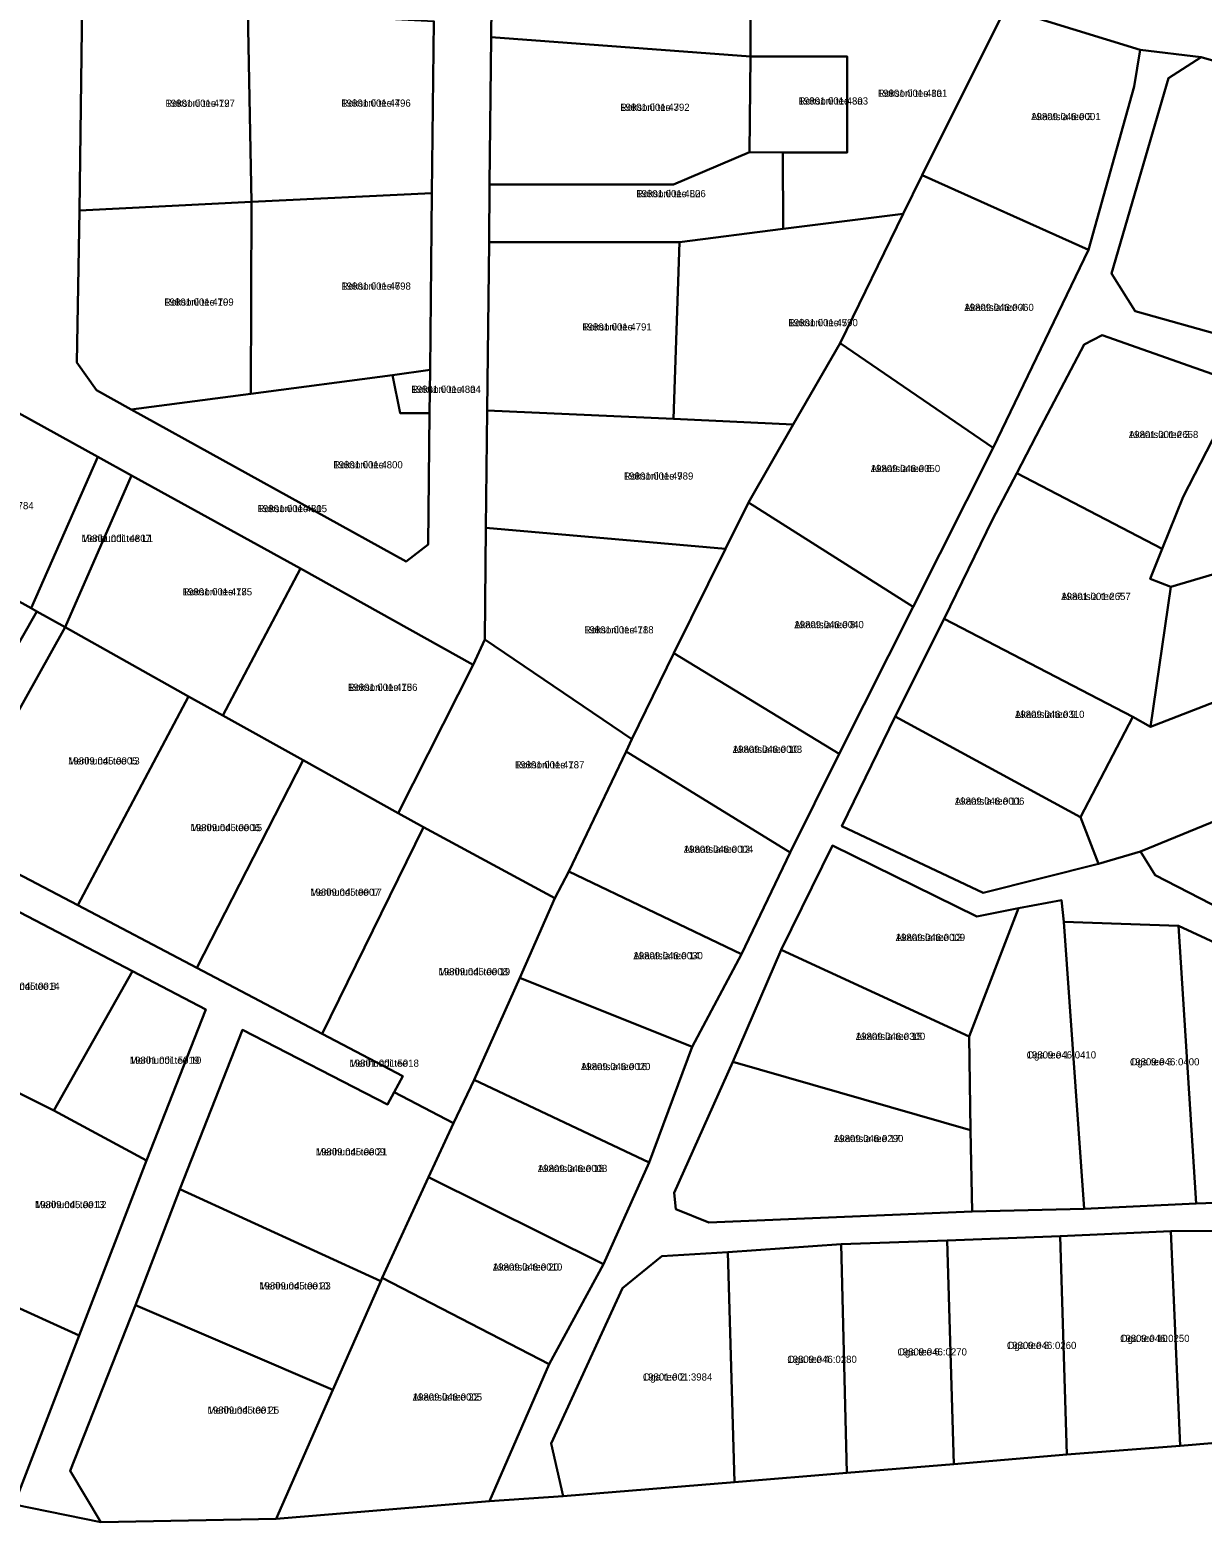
# Model space of a CAD drawing. Extents: x 516875 to 535633, y 6574491 to 6593094.
# Drawn here: x 522297.3 to 522542.1, y 6588395.3 to 6588706.9 of the extents above; entities that cross this region are included whole.
import ezdxf

# ---------------------------------------------------------------- set-up
doc = ezdxf.new("R2010")
doc.units = 0
for name, color, linetype in [('L_AADRESS', 7, 'Continuous'), ('PIIR', 7, 'Continuous'), ('TUNNUS', 7, 'Continuous')]:
    doc.layers.add(name, color=color, linetype=linetype)

msp = doc.modelspace()

# ---------------------------------------------------------------- linework, layer by layer
at = {"layer": 'PIIR'}
for points in [[(522748.64, 6588646.14), (522605.02, 6588682.56), (522598.66, 6588684.28), (522562.27, 6588695.25), (522541.83, 6588701.19), (522529.09, 6588702.72), (522501.01, 6588711.37), (522447.24, 6588724.98), (522425.97, 6588732.23), (522394.67, 6588741.21), (522379.19, 6588745.78), (522354.24, 6588752.99), (522312.6, 6588763.41), (522295.97, 6588767.58)], [(522393.98, 6588737.95), (522393.62, 6588705.34), (522393.29, 6588674.63), (522393.19, 6588662.57), (522392.77, 6588627.42), (522392.5, 6588602.95), (522392.27, 6588579.58), (522389.86, 6588574.3), (522353.79, 6588594.4), (522318.54, 6588613.87), (522311.5, 6588617.76), (522295, 6588626.88)], [(522308.24, 6588712.4), (522307.65, 6588669.19), (522307.13, 6588637.47), (522311.19, 6588631.67), (522318.43, 6588627.65), (522375.88, 6588595.86), (522380.43, 6588599.42), (522380.77, 6588626.84), (522380.87, 6588635.88), (522381.25, 6588672.81), (522381.63, 6588708.7)], [(522559.53, 6588456.16), (522535.49, 6588456.06), (522512.38, 6588455.03), (522488.79, 6588454.11), (522466.67, 6588453.34), (522443.05, 6588451.68), (522429.21, 6588450.83), (522421.02, 6588444.18), (522406.13, 6588411.76), (522408.65, 6588400.78), (522393.27, 6588399.71), (522405.69, 6588428.33), (522417.1, 6588449.15), (522426.62, 6588470.44), (522435.59, 6588494.53), (522445.87, 6588513.93), (522456.01, 6588535.15), (522466.27, 6588555.7), (522481.75, 6588586.39), (522498.41, 6588619.64), (522518.33, 6588660.99), (522527.86, 6588695.03), (522529.09, 6588702.72), (522541.83, 6588701.19), (522535.01, 6588696.78), (522523.14, 6588656), (522528.08, 6588648.17), (522546.94, 6588642.84)], [(522276.18, 6588546), (522298.73, 6588585.48), (522304.64, 6588582.17), (522282.52, 6588542.59)], [(522280.16, 6588538.3), (522307.29, 6588524.17), (522332.16, 6588511.02), (522358.31, 6588497.28), (522375.18, 6588488.41), (522373.36, 6588485.07), (522371.94, 6588482.49), (522341.7, 6588498.13), (522328.58, 6588464.83), (522319.33, 6588440.61), (522305.74, 6588406.06), (522312.11, 6588395.32), (522294.03, 6588399.01), (522307.61, 6588434.31), (522321.62, 6588470.82), (522334.01, 6588502.33), (522318.7, 6588510.33), (522281.07, 6588529.99)], [(522294.03, 6588399.01), (522312.11, 6588395.32), (522348.75, 6588395.98), (522393.27, 6588399.71), (522408.65, 6588400.78), (522444.42, 6588403.66), (522467.84, 6588405.65), (522490.2, 6588407.42), (522513.78, 6588409.42), (522537.45, 6588411.26), (522560.65, 6588413.22), (522573.25, 6588414.19), (522572.96, 6588418.36), (522584.01, 6588419.32), (522590.28, 6588419.14), (522590.61, 6588415.7), (522633.01, 6588419.26), (522645.49, 6588421.82), (522683.49, 6588429.59), (522741.68, 6588438.67)]]:
    msp.add_lwpolyline(points, dxfattribs=at)
for points in [[(522393.62, 6588705.34), (522393.98, 6588737.95), (522447.67, 6588724.58), (522447.75, 6588701.34)], [(522447.75, 6588701.34), (522447.67, 6588724.58), (522501.01, 6588711.37), (522496.79, 6588703.06), (522483.63, 6588676.58), (522479.66, 6588668.51), (522454.58, 6588665.33), (522454.52, 6588681.27), (522467.92, 6588681.3), (522467.96, 6588701.32)], [(522308.24, 6588712.4), (522342.82, 6588710.73), (522343.57, 6588670.96), (522307.65, 6588669.19)], [(522342.82, 6588710.73), (522381.63, 6588708.7), (522381.25, 6588672.81), (522343.57, 6588670.96)], [(522529.09, 6588702.72), (522527.86, 6588695.03), (522518.33, 6588660.99), (522483.63, 6588676.58), (522496.79, 6588703.06), (522501.01, 6588711.37)], [(522393.29, 6588674.63), (522393.62, 6588705.34), (522447.75, 6588701.34), (522447.58, 6588681.33), (522431.7, 6588674.61)], [(522454.52, 6588681.27), (522447.58, 6588681.33), (522447.75, 6588701.34), (522467.96, 6588701.32), (522467.92, 6588681.3)], [(522528.08, 6588648.17), (522523.14, 6588656), (522535.01, 6588696.78), (522541.83, 6588701.19), (522562.27, 6588695.25), (522546.94, 6588642.84)], [(522393.19, 6588662.57), (522393.29, 6588674.63), (522431.7, 6588674.61), (522447.58, 6588681.33), (522454.52, 6588681.27), (522454.58, 6588665.33), (522432.94, 6588662.59)], [(522479.66, 6588668.51), (522483.63, 6588676.58), (522518.33, 6588660.99), (522498.41, 6588619.64), (522466.47, 6588641.45)], [(522343.57, 6588670.96), (522381.25, 6588672.81), (522380.87, 6588635.88), (522373.02, 6588634.82), (522343.44, 6588630.9)], [(522307.65, 6588669.19), (522343.57, 6588670.96), (522343.44, 6588630.9), (522318.43, 6588627.65), (522311.19, 6588631.67), (522307.13, 6588637.47)], [(522431.66, 6588625.65), (522432.94, 6588662.59), (522454.58, 6588665.33), (522479.66, 6588668.51), (522466.47, 6588641.45), (522456.65, 6588624.51)], [(522392.77, 6588627.42), (522393.19, 6588662.57), (522432.94, 6588662.59), (522431.66, 6588625.65)], [(522550.18, 6588632.89), (522521.21, 6588643.17), (522517.45, 6588641.22), (522508.34, 6588624), (522503.33, 6588614.32), (522498.3, 6588604.66), (522488.22, 6588583.95), (522477.97, 6588563.52), (522466.82, 6588540.6), (522496.34, 6588526.7), (522520.4, 6588532.8), (522529.19, 6588535.34), (522532.27, 6588530.43), (522562.66, 6588514.75), (522594.42, 6588525.02), (522581.52, 6588556.77), (522573.66, 6588577.79), (522564.99, 6588599.28), (522556.11, 6588625.59)], [(522533.68, 6588598.51), (522503.33, 6588614.32), (522508.34, 6588624), (522517.45, 6588641.22), (522521.21, 6588643.17), (522550.18, 6588632.89), (522538.06, 6588609.41)], [(522447.32, 6588608.24), (522456.65, 6588624.51), (522466.47, 6588641.45), (522498.41, 6588619.64), (522481.75, 6588586.39)], [(522374.62, 6588626.87), (522380.77, 6588626.84), (522380.43, 6588599.42), (522375.88, 6588595.86), (522318.43, 6588627.65), (522343.44, 6588630.9), (522373.02, 6588634.82)], [(522373.02, 6588634.82), (522380.87, 6588635.88), (522380.77, 6588626.84), (522374.62, 6588626.87)], [(522535.55, 6588590.62), (522531.18, 6588592.28), (522533.68, 6588598.51), (522538.06, 6588609.41), (522550.18, 6588632.89), (522556.11, 6588625.59), (522564.99, 6588599.28)], [(522260.83, 6588627.46), (522295, 6588626.88), (522311.5, 6588617.76), (522297.59, 6588586.15), (522262.44, 6588605.57), (522260.49, 6588605.57)], [(522392.5, 6588602.95), (522392.77, 6588627.42), (522431.66, 6588625.65), (522456.65, 6588624.51), (522447.32, 6588608.24), (522442.51, 6588598.54)], [(522297.59, 6588586.15), (522311.5, 6588617.76), (522318.54, 6588613.87), (522304.64, 6588582.17), (522298.73, 6588585.48)], [(522304.64, 6588582.17), (522318.54, 6588613.87), (522353.79, 6588594.4), (522337.62, 6588563.75), (522330.41, 6588567.7)], [(522527.56, 6588563.45), (522488.22, 6588583.95), (522498.3, 6588604.66), (522503.33, 6588614.32), (522533.68, 6588598.51), (522531.18, 6588592.28), (522535.55, 6588590.62), (522531.3, 6588561.4)], [(522431.72, 6588576.74), (522442.51, 6588598.54), (522447.32, 6588608.24), (522481.75, 6588586.39), (522466.27, 6588555.7)], [(522298.73, 6588585.48), (522276.18, 6588546), (522240.62, 6588567), (522249.14, 6588582.38), (522262.44, 6588605.57), (522297.59, 6588586.15)], [(522392.27, 6588579.58), (522392.5, 6588602.95), (522442.51, 6588598.54), (522431.72, 6588576.74), (522422.97, 6588558.8)], [(522535.55, 6588590.62), (522564.99, 6588599.28), (522573.66, 6588577.79), (522531.3, 6588561.4)], [(522337.62, 6588563.75), (522353.79, 6588594.4), (522389.86, 6588574.3), (522374.18, 6588543.35), (522354.39, 6588554.42)], [(522527.56, 6588563.45), (522516.64, 6588542.5), (522477.97, 6588563.52), (522488.22, 6588583.95)], [(522330.41, 6588567.7), (522307.29, 6588524.17), (522280.16, 6588538.3), (522282.52, 6588542.59), (522304.64, 6588582.17)], [(522389.86, 6588574.3), (522392.27, 6588579.58), (522422.97, 6588558.8), (522421.77, 6588556.22), (522409.81, 6588531.17), (522406.93, 6588525.57), (522379.5, 6588540.43), (522374.18, 6588543.35)], [(522527.56, 6588563.45), (522531.3, 6588561.4), (522573.66, 6588577.79), (522581.52, 6588556.77), (522529.19, 6588535.34), (522520.4, 6588532.8), (522516.64, 6588542.5)], [(522422.97, 6588558.8), (522431.72, 6588576.74), (522466.27, 6588555.7), (522456.01, 6588535.15), (522421.77, 6588556.22)], [(522337.62, 6588563.75), (522354.39, 6588554.42), (522332.16, 6588511.02), (522307.29, 6588524.17), (522330.41, 6588567.7)], [(522477.97, 6588563.52), (522516.64, 6588542.5), (522520.4, 6588532.8), (522496.34, 6588526.7), (522466.82, 6588540.6)], [(522421.77, 6588556.22), (522456.01, 6588535.15), (522445.87, 6588513.93), (522409.81, 6588531.17)], [(522562.66, 6588514.75), (522532.27, 6588530.43), (522529.19, 6588535.34), (522581.52, 6588556.77), (522594.42, 6588525.02)], [(522379.5, 6588540.43), (522358.31, 6588497.28), (522332.16, 6588511.02), (522354.39, 6588554.42), (522374.18, 6588543.35)], [(522406.93, 6588525.57), (522399.59, 6588508.96), (522390.04, 6588487.7), (522385.77, 6588478.64), (522373.36, 6588485.07), (522375.18, 6588488.41), (522358.31, 6588497.28), (522379.5, 6588540.43)], [(522495.03, 6588521.8), (522464.88, 6588536.59), (522454.15, 6588514.83), (522444.09, 6588491.44), (522431.8, 6588464.05), (522432.16, 6588460.65), (522439.09, 6588457.89), (522494.06, 6588460.17), (522517.41, 6588460.76), (522540.8, 6588461.88), (522561.04, 6588462.57), (522584.81, 6588464.74), (522610.72, 6588465.7), (522613.72, 6588470.57), (522598.66, 6588514.54), (522590.17, 6588518.91), (522582, 6588516.13), (522559.01, 6588509.64), (522537.12, 6588519.79), (522513.16, 6588520.63), (522512.7, 6588525.18), (522503.71, 6588523.49)], [(522464.88, 6588536.59), (522495.03, 6588521.8), (522503.71, 6588523.49), (522493.41, 6588496.74), (522454.15, 6588514.83)], [(522281.07, 6588529.99), (522318.7, 6588510.33), (522302.29, 6588481.25), (522295.19, 6588484.85), (522259.83, 6588503.6), (522275.77, 6588531.67)], [(522445.87, 6588513.93), (522435.59, 6588494.53), (522399.59, 6588508.96), (522406.93, 6588525.57), (522409.81, 6588531.17)], [(522493.72, 6588477.18), (522493.41, 6588496.74), (522503.71, 6588523.49), (522512.7, 6588525.18), (522513.16, 6588520.63), (522517.41, 6588460.76), (522494.06, 6588460.17)], [(522513.16, 6588520.63), (522537.12, 6588519.79), (522540.8, 6588461.88), (522517.41, 6588460.76)], [(522537.12, 6588519.79), (522559.01, 6588509.64), (522561.04, 6588462.57), (522540.8, 6588461.88)], [(522454.15, 6588514.83), (522493.41, 6588496.74), (522493.72, 6588477.18), (522444.09, 6588491.44)], [(522302.29, 6588481.25), (522318.7, 6588510.33), (522334.01, 6588502.33), (522321.62, 6588470.82)], [(522426.62, 6588470.44), (522390.04, 6588487.7), (522399.59, 6588508.96), (522435.59, 6588494.53)], [(522371.94, 6588482.49), (522373.36, 6588485.07), (522385.77, 6588478.64), (522380.5, 6588467.35), (522370.84, 6588446.32), (522370.55, 6588445.65), (522328.58, 6588464.83), (522341.7, 6588498.13)], [(522432.16, 6588460.65), (522431.8, 6588464.05), (522444.09, 6588491.44), (522493.72, 6588477.18), (522494.06, 6588460.17), (522439.09, 6588457.89)], [(522390.04, 6588487.7), (522426.62, 6588470.44), (522417.1, 6588449.15), (522380.5, 6588467.35), (522385.77, 6588478.64)], [(522302.29, 6588481.25), (522321.62, 6588470.82), (522307.61, 6588434.31), (522275.1, 6588449.07), (522281.63, 6588460.79), (522295.19, 6588484.85)], [(522417.1, 6588449.15), (522405.69, 6588428.33), (522370.84, 6588446.32), (522380.5, 6588467.35)], [(522370.55, 6588445.65), (522360.58, 6588422.98), (522319.33, 6588440.61), (522328.58, 6588464.83)], [(522535.49, 6588456.06), (522559.53, 6588456.16), (522560.65, 6588413.22), (522537.45, 6588411.26)], [(522443.05, 6588451.68), (522466.67, 6588453.34), (522467.84, 6588405.65), (522444.42, 6588403.66)], [(522466.67, 6588453.34), (522488.79, 6588454.11), (522490.2, 6588407.42), (522467.84, 6588405.65)], [(522488.79, 6588454.11), (522512.38, 6588455.03), (522513.78, 6588409.42), (522490.2, 6588407.42)], [(522512.38, 6588455.03), (522535.49, 6588456.06), (522537.45, 6588411.26), (522513.78, 6588409.42)], [(522421.02, 6588444.18), (522429.21, 6588450.83), (522443.05, 6588451.68), (522444.42, 6588403.66), (522408.65, 6588400.78), (522406.13, 6588411.76)], [(522307.61, 6588434.31), (522294.03, 6588399.01), (522251.68, 6588407.51), (522268.44, 6588437.33), (522275.1, 6588449.07)], [(522370.84, 6588446.32), (522405.69, 6588428.33), (522393.27, 6588399.71), (522348.75, 6588395.98), (522360.58, 6588422.98), (522370.55, 6588445.65)], [(522360.58, 6588422.98), (522348.75, 6588395.98), (522312.11, 6588395.32), (522305.74, 6588406.06), (522319.33, 6588440.61)]]:
    msp.add_lwpolyline(points, close=True, dxfattribs=at)

# ---------------------------------------------------------------- texts
at = {"layer": 'L_AADRESS'}
for s, p in [('Roksoni tee 1a', (522474.34, 6588692.91)), ('Roksoni tee 12', (522325.61, 6588690.82)), ('Roksoni tee 4', (522362.32, 6588690.85)), ('Roksoni tee 3', (522420.55, 6588689.98)), ('Roksoni tee 3a', (522457.8, 6588691.3)), ('Akaatsia tee 2', (522506.36, 6588688.04)), ('Roksoni tee L2', (522423.91, 6588671.95)), ('Roksoni tee 6', (522362.34, 6588652.64)), ('Roksoni tee 10', (522325.35, 6588649.31)), ('Akaatsia tee 4', (522492.4, 6588648.19)), ('Roksoni tee 5', (522455.66, 6588645.01)), ('Roksoni tee 7', (522412.63, 6588644.12)), ('Roksoni tee 8a', (522376.95, 6588631.1)), ('Akaatsia tee 3', (522526.75, 6588621.66)), ('Roksoni tee 8', (522360.65, 6588615.34)), ('Akaatsia tee 6', (522472.86, 6588614.56)), ('Roksoni tee 9', (522421.32, 6588612.98)), ('Roksoni tee L1', (522344.84, 6588606.19)), ('Merihundi tee L1', (522308.07, 6588599.97)), ('Roksoni tee 17', (522329.2, 6588588.81)), ('Akaatsia tee 7', (522512.64, 6588587.86)), ('Roksoni tee 11', (522413.02, 6588580.88)), ('Akaatsia tee 8', (522456.91, 6588581.97)), ('Roksoni tee 15', (522363.72, 6588568.88)), ('Akaatsia tee 9', (522502.98, 6588563.23)), ('Akaatsia tee 10', (522444.04, 6588555.94)), ('Merihundi tee 13', (522305.28, 6588553.51)), ('Roksoni tee 13', (522398.57, 6588552.7)), ('Akaatsia tee 11', (522490.43, 6588545.11)), ('Merihundi tee 15', (522330.84, 6588539.59)), ('Akaatsia tee 12', (522433.82, 6588535.07)), ('Merihundi tee 17', (522355.83, 6588526.1)), ('Akaatsia tee 13', (522478.07, 6588516.66)), ('Akaatsia tee 14', (522423.3, 6588512.85)), ('Merihundi tee 19', (522382.62, 6588509.51)), ('Merihundi tee 8', (522288.99, 6588506.46)), ('Akaatsia tee 15', (522469.74, 6588496)), ('Oga tee 1', (522505.41, 6588492.13)), ('Merihundi tee 10', (522318.15, 6588491.02)), ('Merihundi tee', (522364.02, 6588490.4)), ('Akaatsia tee 16', (522412.36, 6588489.7)), ('Oga tee 3', (522526.98, 6588490.68)), ('Akaatsia tee 17', (522465.17, 6588474.67)), ('Merihundi tee 21', (522356.99, 6588471.89)), ('Akaatsia tee 18', (522403.36, 6588468.42)), ('Merihundi tee 12', (522298.36, 6588460.88)), ('Akaatsia tee 20', (522393.96, 6588447.84)), ('Merihundi tee 23', (522345.19, 6588443.9)), ('Oga tee 10', (522524.92, 6588432.94)), ('Oga tee 6', (522478.44, 6588430.12)), ('Oga tee 8', (522501.29, 6588431.48)), ('Oga tee 4', (522455.45, 6588428.57)), ('Oga tee 2', (522425.28, 6588424.88)), ('Akaatsia tee 22', (522377.22, 6588420.7)), ('Merihundi tee 25', (522334.4, 6588417.96))]:
    msp.add_text(s, height=1.5, dxfattribs=at).set_placement(p)
at = {"layer": 'TUNNUS'}
for s, p in [('19801:001:4801', (522474.34, 6588692.91)), ('19801:001:4797', (522325.61, 6588690.82)), ('19801:001:4796', (522362.32, 6588690.85)), ('19801:001:4792', (522420.55, 6588689.98)), ('19801:001:4803', (522457.8, 6588691.3)), ('19809:046:0001', (522506.36, 6588688.04)), ('19801:001:4806', (522423.91, 6588671.95)), ('19801:001:4798', (522362.34, 6588652.64)), ('19801:001:4799', (522325.35, 6588649.31)), ('19809:046:0060', (522492.4, 6588648.19)), ('19801:001:4790', (522455.66, 6588645.01)), ('19801:001:4791', (522412.63, 6588644.12)), ('19801:001:4804', (522376.95, 6588631.1)), ('19801:001:2658', (522526.75, 6588621.66)), ('19801:001:4800', (522360.65, 6588615.34)), ('19809:046:0050', (522472.86, 6588614.56)), ('19801:001:4789', (522421.32, 6588612.98)), ('19801:001:4784', (522283.59, 6588606.8)), ('19801:001:4805', (522344.84, 6588606.19)), ('19801:001:4807', (522308.07, 6588599.97)), ('19801:001:4785', (522329.2, 6588588.81)), ('19801:001:2657', (522512.64, 6588587.86)), ('19801:001:4788', (522413.02, 6588580.88)), ('19809:046:0040', (522456.91, 6588581.97)), ('19801:001:4786', (522363.72, 6588568.88)), ('19809:046:0310', (522502.98, 6588563.23)), ('19809:046:0003', (522444.04, 6588555.94)), ('19809:045:0005', (522305.28, 6588553.51)), ('19801:001:4787', (522398.57, 6588552.7)), ('19809:046:0006', (522490.43, 6588545.11)), ('19809:045:0006', (522330.84, 6588539.59)), ('19809:046:0004', (522433.82, 6588535.07)), ('19809:045:0007', (522355.83, 6588526.1)), ('19809:046:0009', (522478.07, 6588516.66)), ('19809:046:0030', (522423.3, 6588512.85)), ('19809:045:0008', (522382.62, 6588509.51)), ('19809:045:0014', (522288.99, 6588506.46)), ('19809:046:0300', (522469.74, 6588496)), ('19809:046:0410', (522505.41, 6588492.13)), ('19801:001:5019', (522318.15, 6588491.02)), ('19801:001:5018', (522364.02, 6588490.4)), ('19809:046:0020', (522412.36, 6588489.7)), ('19809:046:0400', (522526.98, 6588490.68)), ('19809:046:0290', (522465.17, 6588474.67)), ('19809:045:0009', (522356.99, 6588471.89)), ('19809:046:0008', (522403.36, 6588468.42)), ('19809:045:0013', (522298.36, 6588460.88)), ('19809:046:0010', (522393.96, 6588447.84)), ('19809:045:0010', (522345.19, 6588443.9)), ('19809:046:0250', (522524.92, 6588432.94)), ('19809:046:0270', (522478.44, 6588430.12)), ('19809:046:0260', (522501.29, 6588431.48)), ('19809:046:0280', (522455.45, 6588428.57)), ('19801:001:3984', (522425.28, 6588424.88)), ('19809:046:0005', (522377.22, 6588420.7)), ('19809:045:0011', (522334.4, 6588417.96))]:
    msp.add_text(s, height=1.5, dxfattribs=at).set_placement(p)

doc.saveas('drawing.dxf')
